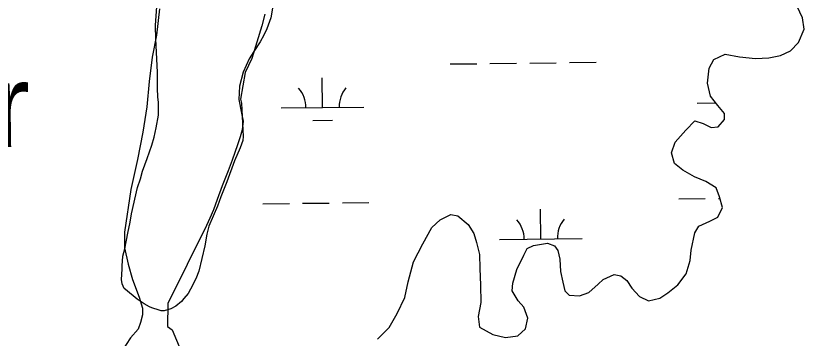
# Model space of a CAD drawing. Extents: x 3683613 to 3738215, y 469626 to 495384.
# Drawn here: x 3716943 to 3717894, y 486769 to 487159 of the extents above; entities that cross this region are included whole.
import ezdxf

# ---------------------------------------------------------------- set-up
doc = ezdxf.new("R2010")
doc.units = 0
for name, color, linetype in [('V-RIVR-IDEN', 7, 'Continuous'), ('V-SITE-VEGE', 7, 'Continuous'), ('V-TOPO-SHOR', 7, 'Continuous'), ('V-WETL-SWMP', 7, 'Continuous')]:
    doc.layers.add(name, color=color, linetype=linetype)

msp = doc.modelspace()

# ---------------------------------------------------------------- linework, layer by layer
at = {"layer": 'V-SITE-VEGE'}
msp.add_lwpolyline([(3717243.19, 487160.79), (3717239.75, 487146.71), (3717227.68, 487107.4), (3717219.58, 487090.36), (3717213.9, 487058.11), (3717215.1, 487053.43), (3717217.09, 487013.02), (3717216.53, 487008.33), (3717213.65, 486999.53), (3717206.72, 486983.67), (3717197.49, 486958.43), (3717189.98, 486940.22), (3717185.94, 486929.07), (3717175.53, 486904.99), (3717173.25, 486895.02), (3717170.99, 486880.95), (3717163.55, 486850.44), (3717160.09, 486841.05), (3717153.71, 486828.71), (3717150.82, 486823.42), (3717145.58, 486817.54), (3717142.67, 486814), (3717135.67, 486808.11), (3717129.83, 486805.15), (3717121.64, 486802.75), (3717118.13, 486802.73), (3717115.78, 486803.3), (3717106.98, 486806.18), (3717104.04, 486807.34), (3717097.58, 486810.82), (3717089.35, 486816.63), (3717075.22, 486828.26), (3717073.46, 486829.42), (3717071.08, 486835.27), (3717070.46, 486840.54), (3717070.98, 486852.84), (3717070.95, 486856.94), (3717072.06, 486868.66), (3717074.35, 486877.46), (3717077.75, 486896.23), (3717080.61, 486909.72), (3717082.31, 486919.69), (3717089.74, 486951.36), (3717093.2, 486961.93), (3717095.48, 486971.31), (3717101.25, 486986.58), (3717107.02, 487002.43), (3717109.89, 487012.4), (3717112.17, 487023.55), (3717115.01, 487038.79), (3717114.92, 487054.61), (3717114.3, 487060.47), (3717113.65, 487071.59), (3717113.54, 487090.92), (3717111.56, 487130.75), (3717111.46, 487147.15), (3717113.09, 487170)], dxfattribs=at)
at = {"layer": 'V-TOPO-SHOR'}
for points in [[(3717116.34, 487167.37), (3717112.53, 487135.46), (3717107.37, 487108.86), (3717103.54, 487079.6), (3717101.05, 487049.02), (3717095.91, 487018.43), (3717089.45, 486985.18), (3717081.67, 486949.26), (3717073.98, 486897.39), (3717074.09, 486878.79), (3717078.18, 486858.88), (3717083.6, 486840.3), (3717091.69, 486819.09), (3717095.75, 486805.82), (3717095.8, 486797.85), (3717093.19, 486788.53), (3717090.58, 486780.55), (3717081.33, 486769.86), (3717070.79, 486753.86)], [(3717503.72, 486812.67), (3717500.74, 486795.79), (3717502.35, 486783.01), (3717518.25, 486773.9), (3717533.6, 486770.4), (3717548.42, 486772.53), (3717557.58, 486780.76), (3717560.57, 486793.56), (3717555.9, 486806.83), (3717548.7, 486814.46), (3717541.47, 486826.69), (3717542.44, 486835.9), (3717547.47, 486852.29), (3717555.55, 486869.71), (3717559.6, 486877.92), (3717567.25, 486881.54), (3717584.1, 486884.19), (3717592.81, 486881.17), (3717596.93, 486875.57), (3717599.04, 486864.84), (3717600.14, 486850.02), (3717602.77, 486837.25), (3717605.38, 486826.53), (3717610.52, 486821.45), (3717622.8, 486820.49), (3717634.03, 486824.65), (3717645.22, 486834.93), (3717651.32, 486840.59), (3717664.58, 486846.29), (3717672.77, 486844.8), (3717679.96, 486839.21), (3717686.15, 486830.05), (3717695.41, 486819.87), (3717706.17, 486814.82), (3717719.96, 486817.96), (3717729.64, 486824.15), (3717741.34, 486833.93), (3717751.49, 486847.28), (3717756.52, 486863.16), (3717757.47, 486875.94), (3717761.96, 486896.93), (3717767.03, 486904.63), (3717780.29, 486910.84), (3717789.98, 486915.49), (3717795.53, 486927.28), (3717791.89, 486940.04), (3717787.73, 486951.27), (3717775.42, 486958.87), (3717761.58, 486964.42), (3717747.74, 486972.52), (3717737.46, 486980.65), (3717733.82, 486993.41), (3717738.35, 487006.21), (3717751.05, 487020.6), (3717762.23, 487031.91), (3717771.97, 487028.9), (3717781.71, 487023.84), (3717790.39, 487024.91), (3717798.01, 487033.64), (3717797.97, 487040.8), (3717789.74, 487050.47), (3717780.99, 487061.67), (3717777.32, 487077.5), (3717779.27, 487095.4), (3717784.83, 487106.17), (3717798.6, 487112.38), (3717816, 487109.41), (3717835.44, 487107.47), (3717851.29, 487108.07), (3717865.59, 487110.71), (3717877.31, 487116.4), (3717886.97, 487126.67), (3717894.04, 487142.57), (3717891.92, 487156.36), (3717885.71, 487170.13)], [(3717379.21, 486768.53), (3717393.45, 486782.41), (3717403.07, 486799.34), (3717412.16, 486818.82), (3717416.15, 486837.76), (3717422.66, 486861.82), (3717433.79, 486883.36), (3717444.93, 486903.36), (3717454.59, 486912.61), (3717467.85, 486918.83), (3717476.04, 486917.34), (3717488.37, 486906.67), (3717495.59, 486895.97), (3717498.71, 486885.25), (3717502.37, 486870.44), (3717502.47, 486853.57), (3717503.6, 486833.64), (3717503.72, 486812.67)]]:
    msp.add_lwpolyline(points, dxfattribs=at)
at = {"layer": 'V-WETL-SWMP'}
for p, q in [((3717254.23, 487178.16), (3717250.44, 487156.45)), ((3717891.92, 487156.36), (3717885.71, 487170.13)), ((3717250.44, 487156.45), (3717245.63, 487142.94)), ((3717894.04, 487142.56), (3717891.92, 487156.36)), ((3717245.63, 487142.94), (3717242.15, 487135.5)), ((3717886.97, 487126.67), (3717894.04, 487142.56)), ((3717242.15, 487135.5), (3717237.5, 487127.46)), ((3717237.5, 487127.46), (3717229.95, 487115.89)), ((3717877.32, 487116.4), (3717886.97, 487126.67)), ((3717229.95, 487115.89), (3717224.52, 487107.06)), ((3717784.83, 487106.17), (3717798.6, 487112.38)), ((3717798.6, 487112.38), (3717816, 487109.41)), ((3717816, 487109.41), (3717835.44, 487107.47)), ((3717851.29, 487108.07), (3717865.59, 487110.71)), ((3717865.59, 487110.71), (3717877.32, 487116.4)), ((3717224.52, 487107.06), (3717216.99, 487090.8)), ((3717466.86, 487100.63), (3717498.86, 487101.01)), ((3717514.86, 487101.19), (3717546.86, 487101.57)), ((3717562.86, 487101.75), (3717594.86, 487102.12)), ((3717610.86, 487102.31), (3717642.85, 487102.68)), ((3717779.27, 487095.4), (3717784.83, 487106.17)), ((3717835.44, 487107.47), (3717851.29, 487108.07)), ((3717216.99, 487090.8), (3717212.78, 487073.97)), ((3717777.32, 487077.5), (3717779.27, 487095.4)), ((3717312.87, 487048.1), (3717312.45, 487084.1)), ((3717212.78, 487073.97), (3717211.89, 487057.95)), ((3717780.99, 487061.67), (3717777.32, 487077.5)), ((3717789.74, 487050.47), (3717780.99, 487061.67)), ((3717211.89, 487057.95), (3717215.11, 487041.35)), ((3717764.75, 487053.36), (3717787.28, 487053.62)), ((3717262.88, 487047.52), (3717362.87, 487048.68)), ((3717797.97, 487040.8), (3717789.74, 487050.47)), ((3717215.11, 487041.35), (3717217.12, 487031.4)), ((3717301.05, 487032.53), (3717325.05, 487032.81)), ((3717790.39, 487024.91), (3717798.01, 487033.64)), ((3717798.01, 487033.64), (3717797.97, 487040.8)), ((3717217.12, 487031.4), (3717215.81, 487021.03)), ((3717751.05, 487020.6), (3717762.23, 487031.91)), ((3717762.23, 487031.91), (3717771.97, 487028.9)), ((3717771.97, 487028.9), (3717781.71, 487023.84)), ((3717781.71, 487023.84), (3717790.39, 487024.91)), ((3717215.81, 487021.03), (3717213.32, 487012.62)), ((3717738.35, 487006.21), (3717751.05, 487020.6)), ((3717213.32, 487012.62), (3717210.24, 487003.03)), ((3717733.82, 486993.41), (3717738.35, 487006.21)), ((3717210.24, 487003.03), (3717203.7, 486984.62)), ((3717737.46, 486980.65), (3717733.82, 486993.41)), ((3717203.7, 486984.62), (3717199.08, 486971.7)), ((3717747.74, 486972.52), (3717737.46, 486980.65)), ((3717199.08, 486971.7), (3717191.95, 486953.48)), ((3717761.58, 486964.42), (3717747.74, 486972.52)), ((3717775.42, 486958.87), (3717761.58, 486964.42)), ((3717787.73, 486951.27), (3717775.42, 486958.87)), ((3717191.95, 486953.48), (3717185.59, 486937.03)), ((3717791.89, 486940.04), (3717787.73, 486951.27)), ((3717742.69, 486937.66), (3717774.69, 486938.03)), ((3717790.68, 486938.22), (3717792.4, 486938.24)), ((3717795.53, 486927.28), (3717791.89, 486940.04)), ((3717185.59, 486937.03), (3717181.17, 486924.5)), ((3717240.81, 486931.82), (3717272.81, 486932.19)), ((3717288.81, 486932.38), (3717320.81, 486932.75)), ((3717336.81, 486932.94), (3717368.81, 486933.31)), ((3717181.17, 486924.5), (3717176.73, 486914.32)), ((3717454.59, 486912.61), (3717467.85, 486918.82)), ((3717467.85, 486918.82), (3717476.04, 486917.34)), ((3717576.18, 486889.29), (3717575.76, 486925.29)), ((3717789.98, 486915.49), (3717795.53, 486927.28)), ((3717176.73, 486914.32), (3717172.87, 486905.5)), ((3717444.93, 486903.36), (3717454.59, 486912.61)), ((3717476.04, 486917.34), (3717488.37, 486906.67)), ((3717767.03, 486904.63), (3717780.29, 486910.84)), ((3717780.29, 486910.84), (3717789.98, 486915.49)), ((3717172.87, 486905.5), (3717126.06, 486811.27)), ((3717433.79, 486883.36), (3717444.93, 486903.36)), ((3717488.37, 486906.67), (3717495.59, 486895.97)), ((3717761.96, 486896.93), (3717767.03, 486904.63)), ((3717495.59, 486895.97), (3717498.71, 486885.25)), ((3717526.18, 486888.71), (3717626.17, 486889.87)), ((3717757.47, 486875.94), (3717761.96, 486896.93)), ((3717422.66, 486861.82), (3717433.79, 486883.36)), ((3717498.71, 486885.25), (3717502.37, 486870.44)), ((3717559.6, 486877.92), (3717567.25, 486881.54)), ((3717567.25, 486881.54), (3717584.1, 486884.19)), ((3717584.1, 486884.19), (3717592.81, 486881.17)), ((3717592.81, 486881.17), (3717596.93, 486875.57)), ((3717555.55, 486869.71), (3717559.6, 486877.92)), ((3717596.93, 486875.57), (3717599.04, 486864.84)), ((3717756.52, 486863.16), (3717757.47, 486875.94)), ((3717416.15, 486837.76), (3717422.66, 486861.82)), ((3717502.37, 486870.44), (3717502.47, 486853.57)), ((3717547.47, 486852.29), (3717555.55, 486869.71)), ((3717599.04, 486864.84), (3717600.14, 486850.02)), ((3717751.5, 486847.28), (3717756.52, 486863.16)), ((3717502.47, 486853.57), (3717503.6, 486833.64)), ((3717542.45, 486835.9), (3717547.47, 486852.29)), ((3717600.14, 486850.02), (3717602.77, 486837.25)), ((3717651.32, 486840.59), (3717664.58, 486846.29)), ((3717664.58, 486846.29), (3717672.77, 486844.8)), ((3717672.77, 486844.8), (3717679.96, 486839.21)), ((3717741.34, 486833.93), (3717751.5, 486847.28)), ((3717412.16, 486818.82), (3717416.15, 486837.76)), ((3717503.6, 486833.64), (3717503.72, 486812.68)), ((3717541.47, 486826.69), (3717542.45, 486835.9)), ((3717602.77, 486837.25), (3717605.38, 486826.53)), ((3717634.03, 486824.65), (3717645.22, 486834.93)), ((3717645.22, 486834.93), (3717651.32, 486840.59)), ((3717679.96, 486839.21), (3717686.15, 486830.05)), ((3717729.64, 486824.15), (3717741.34, 486833.93)), ((3717548.7, 486814.46), (3717541.47, 486826.69)), ((3717605.38, 486826.53), (3717610.53, 486821.45)), ((3717622.8, 486820.49), (3717634.03, 486824.65)), ((3717686.15, 486830.05), (3717695.41, 486819.87)), ((3717719.96, 486817.96), (3717729.64, 486824.15)), ((3717403.07, 486799.34), (3717412.16, 486818.82)), ((3717555.9, 486806.83), (3717548.7, 486814.46)), ((3717610.53, 486821.45), (3717622.8, 486820.49)), ((3717695.41, 486819.87), (3717706.17, 486814.82)), ((3717706.17, 486814.82), (3717719.96, 486817.96)), ((3717126.06, 486811.27), (3717125.95, 486783.52)), ((3717503.72, 486812.68), (3717500.74, 486795.79)), ((3717560.57, 486793.56), (3717555.9, 486806.83)), ((3717393.45, 486782.41), (3717403.07, 486799.34)), ((3717500.74, 486795.79), (3717502.35, 486783.01)), ((3717557.58, 486780.76), (3717560.57, 486793.56)), ((3717125.95, 486783.52), (3717131.24, 486779.59)), ((3717131.24, 486779.59), (3717141.93, 486754.58)), ((3717379.21, 486768.53), (3717393.45, 486782.41)), ((3717502.35, 486783.01), (3717518.25, 486773.9)), ((3717548.42, 486772.53), (3717557.58, 486780.76)), ((3717518.25, 486773.9), (3717533.6, 486770.41)), ((3717533.6, 486770.41), (3717548.42, 486772.53))]:
    msp.add_line(p, q, dxfattribs=at)
for centre, start, end in [((3717257.63, 487047.93), 359.89486, 41.43852), ((3717368.11, 487049.22), 139.89486, 181.43852), ((3717520.93, 486889.12), 359.89486, 41.43852), ((3717631.41, 486890.41), 139.89486, 181.43852)]:
    msp.add_arc(centre, 35.25, start, end, dxfattribs=at)

# ---------------------------------------------------------------- texts
at = {"layer": 'V-RIVR-IDEN'}
msp.add_text('Water', height=100, rotation=0.79941, dxfattribs=at).set_placement((3716604.1, 486995.84))

doc.saveas('drawing.dxf')
